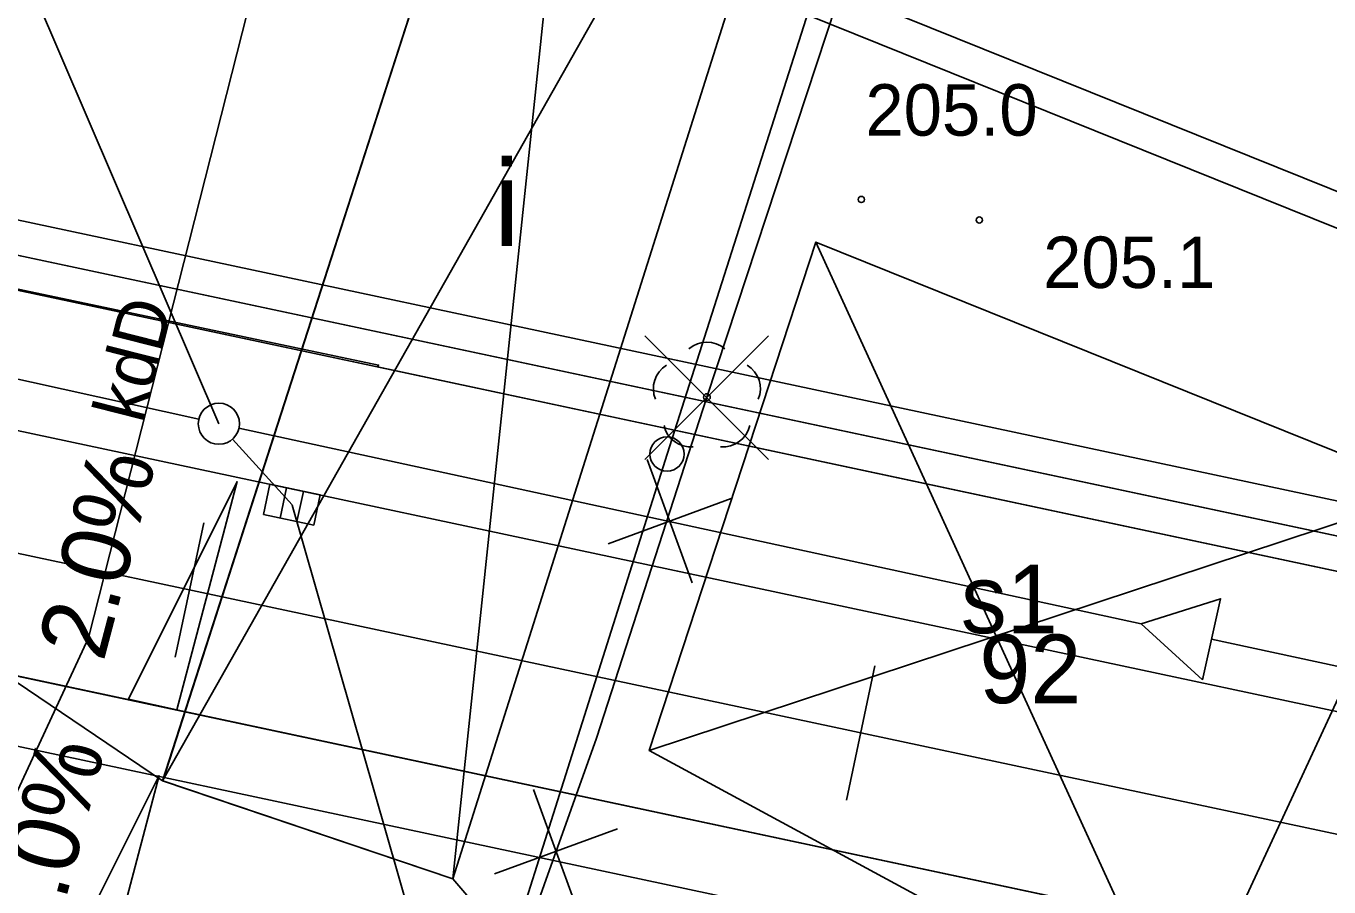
# Model space of a CAD drawing. Extents: x 6512606 to 6513347, y 6022524 to 6022728.
# Drawn here: x 6512774.88 to 6512793.86, y 6022585.86 to 6022598.41 of the extents above; entities that cross this region are included whole.
import ezdxf

# ---------------------------------------------------------------- set-up
doc = ezdxf.new("R2010")
doc.units = 0
for name, color, linetype in [('20', 7, 'Continuous'), ('202-punkt graniczny', 7, 'Continuous'), ('217-kontur klasyfikacyjny', 7, 'Continuous'), ('218-kontur użytku gruntowego', 7, 'Continuous'), ('219-działka ewidencyjna', 7, 'Continuous'), ('312-budynek ewidencyjny', 7, 'Continuous'), ('312-oznaczenie budynku ewidencyjnego', 7, 'Continuous'), ('312-oznaczenie budynku ewidencyjnego-Atr117', 7, 'Continuous'), ('4', 7, 'Continuous'), ('996-Tekst dodatkowy mały', 7, 'Continuous'), ('budynek', 7, 'Continuous'), ('Default', 7, 'Continuous'), ('drzewo liściaste', 7, 'Continuous'), ('kolor_kostka_bet', 7, 'Continuous'), ('kolor_sc_rowerowa', 7, 'Continuous'), ('Level 60', 7, 'Continuous'), ('maxp_kan_deszczowa', 7, 'Continuous'), ('maxp_kratki', 7, 'Continuous'), ('maxp_krawężnik', 7, 'Continuous'), ('maxp_likwidacje', 7, 'Continuous'), ('maxp_obrzeże', 7, 'Continuous'), ('maxp_os', 7, 'Continuous'), ('maxp_przechyłki', 7, 'Continuous'), ('maxp_ramka_2', 7, 'Continuous'), ('ogrodzenie', 7, 'Continuous'), ('ogrodzenie trwałe', 7, 'Continuous'), ('pikieta naturalna', 7, 'Continuous'), ('pikieta naturalna-Atr2', 7, 'Continuous'), ('przewód kanalizacyjny (linia)', 7, 'Continuous'), ('przewód kanalizacyjny (linia)-Atr1', 7, 'Continuous'), ('punkt wysokościowy naturalny', 7, 'Continuous'), ('punkt wysokościowy naturalny-Atr2', 7, 'Continuous'), ('zadrzewienie  zakrzewienie', 7, 'Continuous')]:
    doc.layers.add(name, color=color, linetype=linetype)

# ---------------------------------------------------------------- blocks, each defined once
blk = doc.blocks.new('202')
at = {"layer": 'Default'}
blk.add_circle((0, 0), 2.5, dxfattribs=at)
blk = doc.blocks.new('PW01')
at = {"layer": 'Default'}
blk.add_circle((0, 0), 0.45, dxfattribs=at)
blk = doc.blocks.new('OP021')
at = {"layer": 'Default'}
blk.add_circle((0, 0), 0.5, dxfattribs=at)
for centre, start, end in [((0, 4), 49.272, 130.728), ((-3.8, 1.24), 121.308, 202.548), ((3.8, 1.24), 337.452, 58.692), ((-2.35, -3.24), 193.221, 274.871), ((2.35, -3.24), 265.129, 346.779)]:
    blk.add_arc(centre, 4, start, end, dxfattribs=at)

msp = doc.modelspace()

# ---------------------------------------------------------------- linework, layer by layer
msp.add_line((6512749.181, 6022600.515), (6512804.476, 6022588.74))
at = {"layer": '20'}
for p, q in [((6512777.689, 6022592.612), (6512773.476, 6022602.425)), ((6512778.758, 6022591.427), (6512784.26, 6022572.235))]:
    msp.add_line(p, q, dxfattribs=at)
at = {"layer": '217-kontur klasyfikacyjny'}
for points in [[(6512784.22, 6022592.17), (6512791.71, 6022615.65)], [(6512781.63, 6022583.97), (6512784.22, 6022592.17)]]:
    msp.add_lwpolyline(points, dxfattribs=at)
at = {"layer": '218-kontur użytku gruntowego'}
for points in [[(6512791.71, 6022615.65), (6512784.22, 6022592.17)], [(6512784.22, 6022592.17), (6512791.71, 6022615.65)], [(6512784.22, 6022592.17), (6512781.63, 6022583.97)], [(6512781.63, 6022583.97), (6512784.22, 6022592.17)]]:
    msp.add_lwpolyline(points, dxfattribs=at)
at = {"layer": '219-działka ewidencyjna'}
for points in [[(6512791.71, 6022615.65), (6512784.22, 6022592.17)], [(6512784.22, 6022592.17), (6512781.63, 6022583.97)]]:
    msp.add_lwpolyline(points, dxfattribs=at)
at = {"layer": '312-budynek ewidencyjny'}
msp.add_lwpolyline([(6512783.96, 6022587.85), (6512786.39, 6022595.26), (6512795.4, 6022591.63), (6512791.7, 6022583.66)], close=True, dxfattribs=at)
at = {"layer": '4'}
for points in [[(6512791.71, 6022615.65), (6512784.22, 6022592.17)], [(6512784.22, 6022592.17), (6512781.63, 6022583.97)]]:
    msp.add_lwpolyline(points, dxfattribs=at)
at = {"layer": 'budynek'}
msp.add_lwpolyline([(6512776.87, 6022587.41), (6512781.1, 6022585.98), (6512787.49, 6022606.19), (6512783.36, 6022607.54)], close=True, dxfattribs=at)
at = {"layer": 'kolor_kostka_bet'}
for p, q in [((6512804.476, 6022588.74), (6512749.181, 6022600.515)), ((6512748.908, 6022600.062), (6512804.444, 6022588.236)), ((6512804.444, 6022588.236), (6512748.908, 6022600.062)), ((6512810.802, 6022584.837), (6512749.708, 6022597.847)), ((6512749.708, 6022597.847), (6512810.802, 6022584.837)), ((6512806.649, 6022582.142), (6512751.029, 6022593.987)), ((6512747.886, 6022593.634), (6512811.17, 6022580.157))]:
    msp.add_line(p, q, dxfattribs=at)
msp.add_lwpolyline([(6512751.029, 6022593.987), (6512751.029, 6022593.987), (6512806.649, 6022582.142)], dxfattribs=at)
at = {"layer": 'kolor_sc_rowerowa'}
msp.add_line((6512811.17, 6022580.157), (6512747.886, 6022593.634), dxfattribs=at)
at = {"layer": 'Level 60'}
for points in [[(6512777.47, 6022591.168), (6512777.053, 6022589.212)], [(6512787.25, 6022589.085), (6512786.834, 6022587.129)]]:
    msp.add_lwpolyline(points, dxfattribs=at)
at = {"layer": 'maxp_kan_deszczowa'}
for p, q in [((6512763.297, 6022595.797), (6512777.396, 6022592.677)), ((6512791.129, 6022589.696), (6512777.982, 6022592.549)), ((6512778.757, 6022591.428), (6512777.889, 6022592.389)), ((6512807.246, 6022586.199), (6512792.155, 6022589.473))]:
    msp.add_line(p, q, dxfattribs=at)
msp.add_lwpolyline([(6512804.444, 6022588.236), (6512787.447, 6022591.855), (6512780, 6022593.441), (6512780.016, 6022593.468), (6512767.827, 6022596.033), (6512755.283, 6022598.704), (6512748.908, 6022600.062), (6512739.241, 6022611.647)], dxfattribs=at)
msp.add_lwpolyline([(6512792.024, 6022588.878), (6512791.129, 6022589.696), (6512792.285, 6022590.062)], close=True, dxfattribs=at)
msp.add_circle((6512777.689, 6022592.612), 0.3, dxfattribs=at)
at = {"layer": 'maxp_kratki'}
for p, q in [((6512778.338, 6022591.29), (6512778.432, 6022591.73)), ((6512778.338, 6022591.29), (6512778.432, 6022591.73)), ((6512779.165, 6022591.574), (6512778.432, 6022591.73)), ((6512779.165, 6022591.574), (6512778.432, 6022591.73)), ((6512778.583, 6022591.238), (6512778.677, 6022591.678)), ((6512778.583, 6022591.238), (6512778.677, 6022591.678)), ((6512778.827, 6022591.186), (6512778.922, 6022591.625)), ((6512778.827, 6022591.186), (6512778.922, 6022591.625)), ((6512779.071, 6022591.134), (6512779.165, 6022591.574)), ((6512779.071, 6022591.134), (6512779.165, 6022591.574)), ((6512779.071, 6022591.134), (6512778.338, 6022591.29)), ((6512779.071, 6022591.134), (6512778.338, 6022591.29))]:
    msp.add_line(p, q, dxfattribs=at)
at = {"layer": 'maxp_krawężnik'}
for p, q in [((6512749.708, 6022597.847), (6512811.419, 6022584.705)), ((6512751.029, 6022593.987), (6512811.378, 6022581.136))]:
    msp.add_line(p, q, dxfattribs=at)
at = {"layer": 'maxp_likwidacje'}
for p, q in [((6512783.36, 6022607.54), (6512781.1, 6022585.98)), ((6512787.49, 6022606.19), (6512776.87, 6022587.41)), ((6512786.39, 6022595.26), (6512791.7, 6022583.66)), ((6512783.898, 6022592.093), (6512785.698, 6022593.893)), ((6512785.698, 6022592.093), (6512783.898, 6022593.893)), ((6512784.585, 6022590.296), (6512783.928, 6022592.089)), ((6512795.4, 6022591.63), (6512783.96, 6022587.85)), ((6512783.36, 6022590.864), (6512785.153, 6022591.521)), ((6512782.928, 6022585.487), (6512782.272, 6022587.28)), ((6512781.704, 6022586.055), (6512783.496, 6022586.711))]:
    msp.add_line(p, q, dxfattribs=at)
msp.add_lwpolyline([(6512783.36, 6022607.54), (6512776.871, 6022587.41), (6512781.1, 6022585.98), (6512787.49, 6022606.19)], dxfattribs=at)
msp.add_lwpolyline([(6512795.4, 6022591.63), (6512786.39, 6022595.26), (6512783.96, 6022587.85), (6512791.7, 6022583.66)], close=True, dxfattribs=at)
at = {"layer": 'maxp_obrzeże'}
msp.add_line((6512747.886, 6022593.634), (6512811.17, 6022580.157), dxfattribs=at)
at = {"layer": 'maxp_os'}
msp.add_line((6512747.611, 6022596.504), (6512812.444, 6022582.698), dxfattribs=at)
at = {"layer": 'maxp_przechyłki'}
for points in [[(6512777.079, 6022588.445), (6512776.37, 6022588.599), (6512777.954, 6022591.769)], [(6512776.051, 6022584.574), (6512775.43, 6022584.709), (6512776.817, 6022587.485)]]:
    msp.add_lwpolyline(points, close=True, dxfattribs=at)
at = {"layer": 'maxp_ramka_2'}
msp.add_line((6512749.285, 6022601.004), (6512804.509, 6022589.244), dxfattribs=at)
for points in [[(6512799.94, 6022590.728), (6512800.503, 6022593.371), (6512786.88, 6022598.864)], [(6512786.263, 6022598.573), (6512799.926, 6022593.065), (6512799.451, 6022590.832)]]:
    msp.add_lwpolyline(points, dxfattribs=at)
at = {"layer": 'ogrodzenie'}
msp.add_line((6512748.908, 6022600.062), (6512804.444, 6022588.236), dxfattribs=at)
at = {"layer": 'ogrodzenie trwałe'}
msp.add_lwpolyline([(6512784.68, 6022576), (6512784.58, 6022577.92), (6512786.48, 6022581.91), (6512782.06, 6022584.86), (6512783.19, 6022588.03), (6512784.8, 6022593), (6512788.43, 6022604.01)], dxfattribs=at)
at = {"layer": 'przewód kanalizacyjny (linia)'}
msp.add_lwpolyline([(6512771.21, 6022579.63), (6512775.79, 6022589.49), (6512780.81, 6022609.27), (6512784.81, 6022621.53)], dxfattribs=at)
at = {"layer": 'zadrzewienie  zakrzewienie'}
msp.add_lwpolyline([(6512757.57, 6022561.69), (6512765.47, 6022568.01), (6512770.86, 6022573.28), (6512769.34, 6022577.71), (6512768.52, 6022578.94), (6512769.49, 6022580.02), (6512770.3, 6022579.81), (6512771.62, 6022580.04), (6512773.43, 6022579.45), (6512788.89, 6022574.38), (6512792, 6022573.89), (6512792.58, 6022575.83), (6512790.41, 6022579.36), (6512788.13, 6022581.61), (6512782.6, 6022584.18), (6512782.06, 6022584.86), (6512781.1, 6022585.98), (6512776.87, 6022587.41), (6512770, 6022592.05), (6512764.51, 6022594.96), (6512748.08, 6022603.68)], dxfattribs=at)

# ---------------------------------------------------------------- block references
at = {"layer": '202-punkt graniczny', "xscale": 0.1, "yscale": 0.10000000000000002}
msp.add_blockref('202', (6512784.22, 6022592.17), dxfattribs=at)
at = {"layer": 'drzewo liściaste', "xscale": 0.1, "yscale": 0.10000000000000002}
msp.add_blockref('OP021', (6512784.8, 6022593), dxfattribs=at)
at = {"layer": 'pikieta naturalna', "xscale": 0.1, "yscale": 0.10000000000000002}
msp.add_blockref('PW01', (6512788.77, 6022595.58), dxfattribs=at)
at = {"layer": 'punkt wysokościowy naturalny', "xscale": 0.1, "yscale": 0.10000000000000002}
msp.add_blockref('PW01', (6512787.05, 6022595.88), dxfattribs=at)

# ---------------------------------------------------------------- texts
at = {"layer": '312-oznaczenie budynku ewidencyjnego'}
msp.add_text('92', height=1, dxfattribs=at).set_placement((6512788.77, 6022588.54))
at = {"layer": '312-oznaczenie budynku ewidencyjnego-Atr117'}
msp.add_text('s1', height=1, dxfattribs=at).set_placement((6512788.501, 6022589.56))
at = {"layer": '996-Tekst dodatkowy mały'}
msp.add_text('i', height=1.25, dxfattribs=at).set_placement((6512781.7, 6022595.2))
at = {"layer": 'maxp_przechyłki'}
for p in [(6512776.006, 6022589.127), (6512775.261, 6022584.925)]:
    msp.add_text('2.0%', height=1, rotation=75.2497, dxfattribs=at).set_placement(p)
at = {"layer": 'pikieta naturalna-Atr2'}
msp.add_text('205.1', height=0.75, dxfattribs=at).set_placement((6512789.7, 6022594.59))
at = {"layer": 'przewód kanalizacyjny (linia)-Atr1'}
msp.add_text('kdD', height=0.75, rotation=75.759, dxfattribs=at).set_placement((6512776.58, 6022592.6))
at = {"layer": 'punkt wysokościowy naturalny-Atr2'}
msp.add_text('205.0', height=0.75, dxfattribs=at).set_placement((6512787.11, 6022596.81))

doc.saveas('drawing.dxf')
